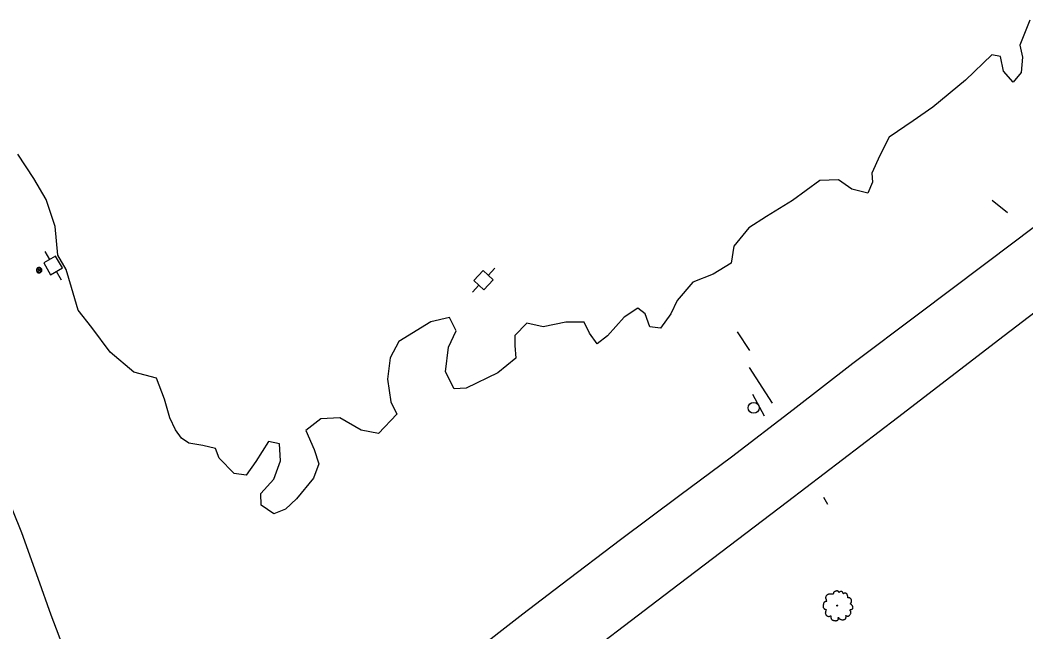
# Model space of a CAD drawing. Extents: x 2161152 to 2175754, y 602179 to 617749.
# Drawn here: x 2173964.4 to 2174332.6, y 616140.2 to 616364 of the extents above; entities that cross this region are included whole.
import ezdxf

# ---------------------------------------------------------------- set-up
doc = ezdxf.new("R2010")
doc.units = 0
for name, color, linetype in [('RD_EX_BldgApp_Post', 7, 'Continuous'), ('RD_EX_BldgApp_Sign', 7, 'Continuous'), ('RD_EX_Road', 7, 'Continuous'), ('RD_EX_UT', 7, 'Continuous'), ('RD_EX_VEG', 7, 'Continuous')]:
    doc.layers.add(name, color=color, linetype=linetype)

msp = doc.modelspace()

# ---------------------------------------------------------------- linework, layer by layer
at = {"layer": 'RD_EX_BldgApp_Post'}
for p, q in [((2173971.97, 616271.93), (2173970.84, 616273.07)), ((2173970.84, 616271.93), (2173971.97, 616273.07))]:
    msp.add_line(p, q, dxfattribs=at)
for points in [[(2173972.4, 616272.5), (2173972.39, 616272.65), (2173972.35, 616272.82), (2173972.28, 616272.98), (2173972.18, 616273.14), (2173972.04, 616273.27), (2173971.87, 616273.38), (2173971.69, 616273.46), (2173971.5, 616273.5), (2173971.32, 616273.5), (2173971.15, 616273.47), (2173970.99, 616273.41), (2173970.86, 616273.34), (2173970.73, 616273.24), (2173970.61, 616273.12), (2173970.52, 616272.97), (2173970.44, 616272.79), (2173970.4, 616272.6), (2173970.4, 616272.4), (2173970.44, 616272.21), (2173970.52, 616272.03), (2173970.61, 616271.88), (2173970.73, 616271.75), (2173970.86, 616271.66), (2173970.99, 616271.58), (2173971.15, 616271.53), (2173971.32, 616271.5), (2173971.5, 616271.5), (2173971.69, 616271.54), (2173971.87, 616271.61), (2173972.04, 616271.72), (2173972.18, 616271.86), (2173972.28, 616272.02), (2173972.35, 616272.18), (2173972.39, 616272.34), (2173972.4, 616272.5)], [(2173972.2, 616272.5), (2173972.19, 616272.62), (2173972.16, 616272.75), (2173972.11, 616272.88), (2173972.02, 616273.01), (2173971.91, 616273.12), (2173971.78, 616273.21), (2173971.63, 616273.27), (2173971.48, 616273.3), (2173971.34, 616273.3), (2173971.2, 616273.27), (2173971.07, 616273.23), (2173970.97, 616273.17), (2173970.87, 616273.09), (2173970.77, 616272.99), (2173970.69, 616272.87), (2173970.64, 616272.73), (2173970.6, 616272.58), (2173970.6, 616272.42), (2173970.64, 616272.27), (2173970.69, 616272.12), (2173970.77, 616272), (2173970.87, 616271.9), (2173970.97, 616271.82), (2173971.07, 616271.77), (2173971.2, 616271.72), (2173971.34, 616271.7), (2173971.48, 616271.7), (2173971.63, 616271.73), (2173971.78, 616271.79), (2173971.91, 616271.88), (2173972.02, 616271.99), (2173972.11, 616272.11), (2173972.16, 616272.24), (2173972.19, 616272.37), (2173972.2, 616272.5)]]:
    msp.add_lwpolyline(points, dxfattribs=at)
at = {"layer": 'RD_EX_BldgApp_Sign'}
for p, q in [((2174325.93, 616293.48), (2174320.35, 616297.96)), ((2174231.61, 616243.08), (2174227.08, 616250)), ((2174239.83, 616223.84), (2174231.45, 616236.93)), ((2174236.9, 616219.1), (2174232.68, 616227.05)), ((2174260.13, 616186.77), (2174258.64, 616189.3))]:
    msp.add_line(p, q, dxfattribs=at)
msp.add_circle((2174232.99, 616222.14), 2, dxfattribs=at)
at = {"layer": 'RD_EX_Road'}
for points in [[(2174348.38, 616297.94), (2174328.82, 616283.16), (2174293.32, 616256.37), (2174269.33, 616238.34), (2174247.42, 616221.37), (2174224.83, 616204.09), (2174205.99, 616190.11), (2174184.29, 616173.87), (2174162.35, 616157.2), (2174148.5, 616146.68), (2174129.2, 616131.69)], [(2174061.78, 615919.09), (2174054.67, 615937.59), (2174047.25, 615957.64), (2174040.46, 615974.32), (2174035.39, 615988.65), (2174031.68, 615999.25), (2174029.9, 616005.46), (2174029.49, 616008.93), (2174028.92, 616012.5), (2174029.74, 616016.24), (2174031.77, 616020.86), (2174035.26, 616025.85), (2174039.74, 616030.87), (2174044.2, 616035.11), (2174052.01, 616041.5), (2174068.41, 616054.13), (2174125.48, 616097.41), (2174161.01, 616123.72), (2174202.62, 616155.4), (2174245.42, 616187.84), (2174285.68, 616218.63), (2174324.72, 616248.66), (2174358.79, 616274.59)], [(2173981.06, 616132.45), (2173975.78, 616146.32), (2173971.11, 616159.69), (2173965.08, 616176.39), (2173958.76, 616192.17)]]:
    msp.add_lwpolyline(points, dxfattribs=at)
at = {"layer": 'RD_EX_UT'}
for p, q in [((2173973.5, 616279.36), (2173975.23, 616276.36)), ((2173977.43, 616277.66), (2173973.1, 616275.17)), ((2173973.1, 616275.17), (2173975.59, 616270.84)), ((2173979.92, 616273.33), (2173977.43, 616277.66)), ((2173975.59, 616270.84), (2173979.92, 616273.33)), ((2173977.67, 616272.11), (2173979.48, 616268.96)), ((2174133.95, 616272.37), (2174130.52, 616268.73)), ((2174137.59, 616268.95), (2174133.95, 616272.37)), ((2174135.77, 616270.57), (2174138.26, 616273.22)), ((2174130.52, 616268.73), (2174134.17, 616265.31)), ((2174134.17, 616265.31), (2174137.59, 616268.95)), ((2174130.04, 616264.48), (2174132.42, 616267.01))]:
    msp.add_line(p, q, dxfattribs=at)
at = {"layer": 'RD_EX_VEG'}
msp.add_lwpolyline([(2174334.14, 616364.01), (2174330.4, 616354.82), (2174331.38, 616350.41), (2174330.86, 616344.89), (2174328.05, 616341.33), (2174324.41, 616345.33), (2174323.34, 616350.66), (2174320.21, 616351.33), (2174310.53, 616342.03), (2174298.58, 616332.17), (2174291.35, 616327.1), (2174282.63, 616321.18), (2174279.15, 616314.49), (2174276.2, 616308.03), (2174276.44, 616304.72), (2174274.8, 616300.71), (2174268.93, 616302.17), (2174264.08, 616305.57), (2174257.21, 616305.36), (2174247.24, 616298.05), (2174237.73, 616292.17), (2174231.21, 616288), (2174225.75, 616281.27), (2174224.8, 616275.12), (2174218.15, 616271.08), (2174210.76, 616268.14), (2174205.03, 616261.42), (2174202.69, 616256.52), (2174198.89, 616251.3), (2174194.95, 616251.75), (2174193.33, 616256.57), (2174190.53, 616258.55), (2174185.63, 616255.35), (2174179.51, 616248.53), (2174175.68, 616245.54), (2174172.84, 616249.5), (2174170.92, 616253.54), (2174164.2, 616253.46), (2174155.96, 616251.75), (2174149.96, 616253.08), (2174145.53, 616248.55), (2174145.5, 616245), (2174145.94, 616240.37), (2174139.36, 616234.89), (2174127.78, 616229.38), (2174123.29, 616229.07), (2174120.16, 616235.27), (2174121.24, 616244.3), (2174124.03, 616250.35), (2174121.63, 616255.21), (2174114.84, 616253.55), (2174103.05, 616246.35), (2174099.87, 616240.44), (2174098.97, 616232.59), (2174100.16, 616224.37), (2174102.31, 616219.8), (2174095.67, 616212.75), (2174089.28, 616213.97), (2174081.47, 616218.42), (2174074.48, 616218.09), (2174069.02, 616213.87), (2174072.11, 616206.89), (2174073.84, 616201.67), (2174071.88, 616196.37), (2174065.6, 616188.9), (2174061.59, 616185.01), (2174057.3, 616183.36), (2174052.7, 616186.48), (2174052.51, 616190.84), (2174057.37, 616196.01), (2174059.8, 616202.75), (2174059.43, 616208.95), (2174055.39, 616209.8), (2174050.7, 616202.51), (2174047.17, 616197.54), (2174042.85, 616198.14), (2174037.31, 616203.68), (2174036.03, 616207.3), (2174031.33, 616208.31), (2174026.22, 616209.21), (2174023.54, 616211.06), (2174021.31, 616214.07), (2174019.27, 616218.52), (2174017.35, 616225.34), (2174014.42, 616233), (2174006.07, 616235.24), (2173997.44, 616242.52), (2173990.74, 616251.55), (2173985.75, 616257.87), (2173983.24, 616266.18), (2173981.3, 616272.74), (2173978.25, 616278.04), (2173977.29, 616288.52), (2173973.93, 616298.32), (2173969.41, 616306.06), (2173963.62, 616314.92)], dxfattribs=at)
for centre, radius in [((2174263.6, 616149.79), 0.188), ((2174263.6, 616149.78), 0.000075)]:
    msp.add_circle(centre, radius, dxfattribs=at)
for points in [[(2174263.7, 616155.17), (2174263.48, 616155.19), (2174263.24, 616155.11), (2174263.05, 616155.04), (2174262.88, 616154.98), (2174262.71, 616154.91), (2174262.49, 616154.78), (2174262.32, 616154.63), (2174262.22, 616154.44), (2174262.19, 616154.27), (2174262.15, 616154.06), (2174262.15, 616153.93), (2174262.05, 616153.91), (2174261.94, 616153.93), (2174261.75, 616153.99), (2174261.57, 616153.99), (2174261.38, 616153.99), (2174261.12, 616153.97), (2174260.85, 616153.97), (2174260.65, 616153.93), (2174260.41, 616153.9), (2174260.12, 616153.8), (2174259.86, 616153.71), (2174259.64, 616153.52), (2174259.45, 616153.16), (2174259.36, 616152.9), (2174259.24, 616152.72), (2174259.36, 616152.38), (2174259.49, 616152.12), (2174259.51, 616151.97), (2174259.56, 616151.65), (2174259.64, 616151.48), (2174259.73, 616151.33), (2174259.67, 616151.31), (2174259.39, 616151.27), (2174259.17, 616151.2), (2174258.85, 616151.03), (2174258.68, 616150.86), (2174258.61, 616150.62), (2174258.59, 616150.35), (2174258.51, 616150.2), (2174258.46, 616150), (2174258.44, 616149.94), (2174258.4, 616149.7), (2174258.47, 616149.36), (2174258.49, 616149.1), (2174258.59, 616148.93), (2174258.7, 616148.8), (2174258.83, 616148.61), (2174259.13, 616148.44), (2174259.37, 616148.37), (2174259.52, 616148.35), (2174259.39, 616147.97), (2174259.36, 616147.71), (2174259.26, 616147.41), (2174259.26, 616147.35), (2174259.22, 616147), (2174259.34, 616146.76), (2174259.39, 616146.47), (2174259.52, 616146.31), (2174259.73, 616146.08), (2174259.97, 616145.91), (2174260.35, 616145.82), (2174260.65, 616145.84), (2174261.08, 616145.97), (2174261.27, 616146.02), (2174261.25, 616145.89), (2174261.27, 616145.61), (2174261.27, 616145.29), (2174261.38, 616145.05), (2174261.45, 616144.84), (2174261.57, 616144.66), (2174261.81, 616144.49), (2174262.11, 616144.43), (2174262.43, 616144.32), (2174262.77, 616144.26), (2174263.14, 616144.24), (2174263.59, 616144.36), (2174263.8, 616144.45), (2174263.87, 616144.58), (2174264.02, 616144.86), (2174263.98, 616145.03), (2174264, 616145.48), (2174264.08, 616145.35), (2174264.21, 616145.09), (2174264.58, 616144.86), (2174264.88, 616144.73), (2174265.24, 616144.62), (2174265.47, 616144.56), (2174265.82, 616144.62), (2174266.1, 616144.67), (2174266.38, 616144.77), (2174266.61, 616144.97), (2174266.74, 616145.18), (2174266.78, 616145.39), (2174266.83, 616145.67), (2174266.87, 616145.8)], [(2174266.87, 616145.8), (2174266.81, 616145.93), (2174266.78, 616146.12), (2174266.83, 616146.1), (2174266.96, 616146.06), (2174267.17, 616145.97), (2174267.34, 616145.91), (2174267.58, 616145.93), (2174267.79, 616146.01), (2174268.13, 616146.21), (2174268.33, 616146.57), (2174268.54, 616146.87), (2174268.6, 616147.11), (2174268.56, 616147.28), (2174268.54, 616147.65), (2174268.39, 616147.84), (2174268.35, 616147.94), (2174268.28, 616148.24), (2174268.33, 616148.27), (2174268.54, 616148.31), (2174268.82, 616148.4), (2174269.03, 616148.5), (2174269.2, 616148.63), (2174269.25, 616148.8), (2174269.23, 616149.1), (2174269.27, 616149.4), (2174269.21, 616149.51), (2174269.14, 616149.62), (2174269.08, 616149.77), (2174268.97, 616149.89), (2174268.9, 616150), (2174268.82, 616150.07), (2174268.73, 616150.18), (2174268.6, 616150.28), (2174268.48, 616150.32), (2174268.45, 616150.43), (2174268.56, 616150.58), (2174268.6, 616150.65), (2174268.61, 616150.82), (2174268.78, 616151.08), (2174268.82, 616151.38), (2174268.78, 616151.7), (2174268.75, 616151.91), (2174268.63, 616152.12), (2174268.48, 616152.3), (2174268.39, 616152.43), (2174268.26, 616152.53), (2174268.01, 616152.62), (2174267.83, 616152.66), (2174267.56, 616152.66), (2174267.41, 616152.7), (2174267.43, 616152.73), (2174267.43, 616152.85), (2174267.43, 616153.05), (2174267.38, 616153.39), (2174267.26, 616153.76), (2174267.26, 616153.78), (2174267.19, 616153.97), (2174267.02, 616154.12), (2174266.89, 616154.2), (2174266.74, 616154.29), (2174266.55, 616154.31), (2174266.33, 616154.31), (2174266.12, 616154.27), (2174265.97, 616154.2), (2174265.84, 616154.1), (2174265.78, 616154.21), (2174265.71, 616154.44), (2174265.67, 616154.55), (2174265.56, 616154.68), (2174265.39, 616154.83), (2174265.05, 616154.93), (2174264.58, 616154.87), (2174264.36, 616154.72), (2174264.25, 616154.59), (2174264.21, 616154.68), (2174264.06, 616154.83), (2174263.98, 616154.96), (2174263.85, 616155.06), (2174263.74, 616155.13), (2174263.67, 616155.17)]]:
    msp.add_spline(points, degree=3, dxfattribs=at)

doc.saveas('drawing.dxf')
